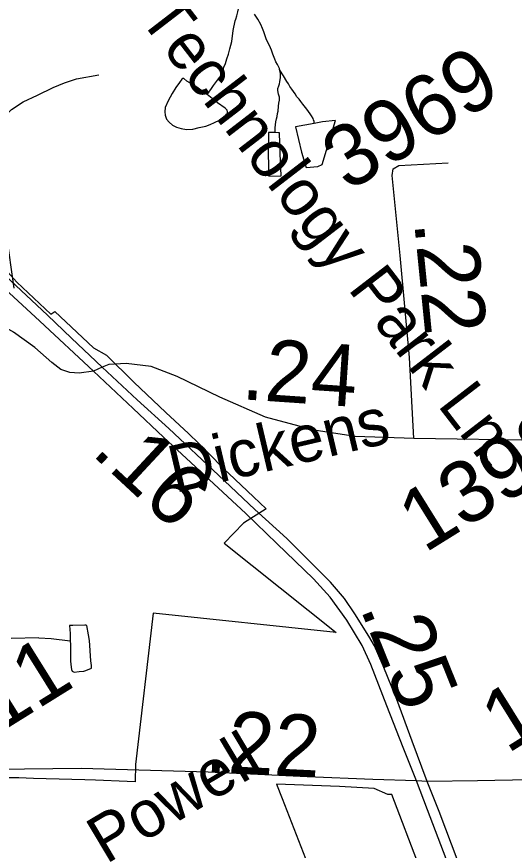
# Model space of a CAD drawing. Extents: x 2001466 to 31450019, y -30647475 to 847247.
# Drawn here: x 2055675 to 2057685, y 677008 to 680380 of the extents above; entities that cross this region are included whole.
import ezdxf

# ---------------------------------------------------------------- set-up
doc = ezdxf.new("R2010")
doc.units = 0
for name, color, linetype in [('Exist Boundary Political City Limit New', 7, 'Continuous'), ('Exist Hydrographic Misc Water Feature', 7, 'Continuous'), ('Exist Road Non-System Type 51', 7, 'Continuous'), ('Exist Road Primary NC Divided Attributed', 7, 'Continuous'), ('Exist Road Primary NC Service Mileage Hundredths English Label', 7, 'Continuous'), ('Exist Road Secondary Mileage Hundredths English Label', 7, 'Continuous'), ('Exist Road Secondary Type 51 Attributed', 7, 'Continuous'), ('Exist Road Secondary Type 51 Label', 7, 'Continuous'), ('Exist Road Secondary Type 51 Number Label', 7, 'Continuous'), ('Map Preparation Boundary City Limit Buffer Line', 7, 'Continuous')]:
    doc.layers.add(name, color=color, linetype=linetype)

msp = doc.modelspace()

# ---------------------------------------------------------------- linework, layer by layer
at = {"layer": 'Exist Boundary Political City Limit New'}
for points in [[(2055334.8, 679684.5), (2055675.1, 679305.7), (2055744.2, 679241.5), (2055813.4, 679177.4), (2055829.2, 679187.9), (2055985.2, 679041.2), (2056037.6, 679010.5), (2056148.4, 678901.4), (2056278.2, 678779.2), (2056369.2, 678693.6), (2056411.2, 678654.1), (2056447.2, 678617.4), (2056514.6, 678548.5), (2056531.6, 678532.4), (2056631.8, 678438.2), (2056682.9, 678390.1), (2056590.8, 678331.6), (2056513.5, 678250.1), (2056965.5, 677888.9), (2056226.5, 677967.8), (2056155.2, 677355.1), (2056154, 677285.6), (2056122, 677286.8), (2055994.1, 677292.7), (2055950.4, 677293.9), (2055898.4, 677295.2), (2055846.4, 677296.6), (2055794.4, 677298.1), (2055742.4, 677299.4), (2055684.4, 677301), (2055632.4, 677301.4)], [(2057638.2, 676058.7), (2057190.8, 677233.8), (2057174.4, 677234.3), (2057119.4, 677259), (2056979.1, 677266.8), (2056725.1, 677276.4), (2056748.1, 677217.6), (2056766.9, 677169.1), (2056785.8, 677120.7), (2056804.6, 677072.2), (2056823.5, 677023.7), (2056842.2, 676975.2)]]:
    msp.add_lwpolyline(points, dxfattribs=at)
at = {"layer": 'Exist Hydrographic Misc Water Feature'}
for points in [[(2056557.8, 680363.8), (2056560.2, 680370), (2056563.7, 680384), (2056568.2, 680400), (2056573.8, 680423.9), (2056580.1, 680463.9), (2056583.6, 680506)], [(2056736.4, 680170.5), (2056728.4, 680186.3), (2056722.4, 680198.2), (2056718.1, 680208.6), (2056709.9, 680228.5), (2056704.2, 680244.3), (2056696, 680264.2), (2056683.9, 680286.3), (2056674, 680318.3), (2056668.1, 680332.1), (2056661.9, 680348.1), (2056649.8, 680370.2), (2056635.7, 680390.2)], [(2056444.4, 680065.9), (2056462.4, 680089.9), (2056470.4, 680102.1), (2056486.4, 680124), (2056494.4, 680133.8), (2056502.4, 680143.9), (2056506.5, 680155.9), (2056512, 680176.1), (2056518.2, 680190.2), (2056524.6, 680209.9), (2056530.1, 680228.1), (2056536.2, 680249.9), (2056544.2, 680279.9), (2056550, 680324.1), (2056557.8, 680363.8)], [(2056718.9, 679912.4), (2056718.7, 679926.2), (2056718.9, 679930.2), (2056720.6, 679942.5), (2056722.4, 679954.4), (2056724.5, 679966.7), (2056726.7, 679976.5), (2056728.6, 679988.3), (2056730.8, 679998.6), (2056732.5, 680018.6), (2056734.3, 680030.5), (2056736.8, 680042.3), (2056736.6, 680054.5), (2056732.3, 680066.5), (2056730.2, 680082.2), (2056730.2, 680090.3), (2056734.5, 680100.2), (2056736.4, 680108.4), (2056738.4, 680116.2), (2056740.3, 680134.2), (2056740.3, 680142.3), (2056740.3, 680150.4), (2056737.2, 680166.3), (2056736.4, 680170.5)], [(2056876.6, 679948.5), (2056876.8, 679956.6), (2056874.4, 679962.6), (2056872.7, 679968.5), (2056866.4, 679978.8), (2056860.4, 679986.6), (2056854.5, 679996.8), (2056846.5, 680006.6), (2056830.5, 680026.4), (2056822.5, 680036.6), (2056816.5, 680046.4), (2056806.3, 680056.5), (2056800.1, 680068.4), (2056786.2, 680086.7), (2056778.4, 680098.4), (2056772.5, 680108.2), (2056766.5, 680118.5), (2056752.4, 680140.5), (2056748.1, 680148.4), (2056737.2, 680166.3), (2056736.4, 680170.5)], [(2056444.4, 680065.9), (2056434.3, 680071.9), (2056408.3, 680091.7), (2056386.3, 680105.5), (2056362.4, 680119.7), (2056350.5, 680129.6), (2056346.4, 680129.9), (2056342.5, 680127.6), (2056332.6, 680113.7), (2056318.5, 680093.5), (2056302.7, 680069.5), (2056286.7, 680039.5), (2056274.6, 680013.4), (2056273, 679995.4), (2056274.4, 679981.8), (2056280.7, 679965.8), (2056291, 679953.7), (2056304.7, 679941.5), (2056320.7, 679933.7), (2056339, 679927.8), (2056360.7, 679923.6), (2056386.6, 679925.8), (2056412.8, 679932), (2056438.8, 679937.8), (2056456.9, 679944), (2056474.7, 679951.8), (2056494.8, 679962.1), (2056506.7, 679970.1), (2056517, 679977.9), (2056520.5, 679984.2), (2056526.6, 679990.2), (2056526.6, 679995.8), (2056524.8, 680002.2), (2056516.8, 680009.9), (2056486.8, 680031.9), (2056464.3, 680049.9), (2056444.4, 680065.9)], [(2056876.6, 679948.5), (2056800.8, 679934.4), (2056825, 679832.5), (2056844.8, 679770.7), (2056891, 679774.7), (2056909, 679782.5), (2056939, 679880.6), (2056963, 679960.9), (2056910.5, 679954.7), (2056876.6, 679948.5)], [(2056718.9, 679912.4), (2056692.9, 679912.2), (2056690.6, 679824.6), (2056693.1, 679734.5), (2056743.1, 679736.3), (2056739, 679826.6), (2056736.8, 679910.4), (2056733.1, 679910.2), (2056718.9, 679912.4)], [(2055890.5, 677855.4), (2055892.6, 677841.3), (2055893, 677813.2), (2055892.6, 677773.2), (2055895, 677749.3), (2055896.7, 677739.3), (2055898.7, 677733.3), (2055906.9, 677729.2), (2055926.8, 677731.4), (2055946.7, 677733.3), (2055954.7, 677735.3), (2055976.9, 677745.4), (2055976.7, 677751.5), (2055976.9, 677755.5), (2055974.6, 677775.3), (2055968.7, 677857.3), (2055964.8, 677879.4), (2055958.4, 677917.3), (2055954.5, 677919.5), (2055950.6, 677919.3), (2055902.2, 677917.3), (2055894.6, 677917.3), (2055888.7, 677917.4), (2055890.5, 677885.4), (2055890.5, 677855.4)], [(2055764.6, 677867.2), (2055652.5, 677864.7)], [(2055764.6, 677867.2), (2055814.5, 677865.3), (2055890.5, 677855.4)]]:
    msp.add_lwpolyline(points, dxfattribs=at)
at = {"layer": 'Exist Road Non-System Type 51'}
msp.add_lwpolyline([(2055665.3, 679282.4), (2055633.7, 679501), (2055610.5, 679635.5), (2055593.2, 679769.9), (2055583, 679858.1), (2055583.7, 679892), (2055592.3, 679921.9), (2055604.8, 679947.6), (2055623.3, 679973.2), (2055654, 680004.6), (2055700.6, 680035.7), (2055759.1, 680062.5), (2055821.8, 680093.2), (2055868.2, 680112.3), (2055916.5, 680129.3), (2056006.8, 680145.5)], dxfattribs=at)
at = {"layer": 'Exist Road Primary NC Divided Attributed'}
for points in [[(2056020.8, 678962.5), (2055896.4, 679079.8), (2055799.9, 679172.3), (2055628.1, 679332.9), (2055443.7, 679506), (2055334.4, 679613.1), (2055254.7, 679699.6), (2055132.9, 679831.7), (2055072.6, 679914.9), (2054848.3, 680253.1), (2054654.8, 680559.5), (2054498.9, 680805.5), (2054272.4, 681156.2), (2054098.2, 681428.4), (2053955.9, 681676.7), (2053804.5, 681939.8), (2053686.2, 682141.3), (2053598.5, 682278), (2053523.3, 682392.8), (2053431.2, 682521.7), (2053271.8, 682729), (2053104.7, 682943.1), (2052901.5, 683195.5), (2052762.7, 683375.1)], [(2055986, 678946.8), (2055769.2, 679148.4), (2055590.5, 679312.4), (2055398.1, 679488.9), (2055292.3, 679586.9), (2055185.3, 679690.5), (2055099.9, 679787.3), (2055024.8, 679886.4), (2054808.5, 680214.4), (2054693.5, 680392.1), (2054449.9, 680770.2), (2054225.7, 681125.5), (2054053.8, 681398.8), (2053904.7, 681658.5), (2053785.2, 681868), (2053632.7, 682122), (2053545, 682262.1), (2053469.1, 682372.7), (2053370.9, 682508.1), (2053220.6, 682706.2), (2053050.6, 682923.1), (2052847.4, 683175.5), (2052731.9, 683324.9)], [(2057289.7, 677288.9), (2057235.9, 677423.6), (2057170.2, 677592.7), (2057106.2, 677759.6), (2057070.2, 677837.3), (2057008.5, 677939.1), (2056941.1, 678031.7), (2056873.7, 678107.1), (2056726.4, 678248.8), (2056600.9, 678370.1), (2056452.1, 678508.5), (2056268.5, 678678.9), (2056145, 678795.1), (2055986, 678946.8)], [(2057333.6, 677286.4), (2057272.4, 677449.9), (2057210.2, 677617.9), (2057155.3, 677753.9), (2057121.1, 677835.1), (2057097.7, 677873.9), (2057041.7, 677965.4), (2056999.4, 678027.1), (2056942.3, 678093.4), (2056766.4, 678269.4), (2056637.3, 678387.1), (2056489.9, 678525.4), (2056289.2, 678714.5), (2056161.3, 678830), (2056020.8, 678962.5)], [(2058158.8, 675105.7), (2058112.9, 675217.9), (2058086.4, 675289.6), (2058014.4, 675493.1), (2057959.6, 675641.7), (2057874.5, 675847.4), (2057790.5, 676036), (2057698, 676232.6), (2057599.5, 676480.8), (2057464.4, 676832.6), (2057334.1, 677171.6), (2057289.7, 677288.9)], [(2058183.1, 675136.2), (2058156.1, 675207.5), (2058119.5, 675317.1), (2058063.5, 675486.2), (2057993.9, 675658.8), (2057916.7, 675848.5), (2057820.2, 676060), (2057731.1, 676253.2), (2057643.4, 676478.3), (2057508.3, 676830.1), (2057381.5, 677165.3), (2057333.6, 677286.4)]]:
    msp.add_lwpolyline(points, dxfattribs=at)
at = {"layer": 'Exist Road Secondary Type 51 Attributed'}
for points in [[(2057279.8, 678673.6), (2057262.4, 679002.1), (2057223.7, 679413.8), (2057191.4, 679737.9), (2057196.1, 679764.7), (2057219, 679778.2), (2057418.6, 679789.2)], [(2055986, 678946.8), (2055928, 678937.7), (2055890.4, 678941.1), (2055854, 678953.7), (2055817.6, 678981), (2055748.1, 679042.5), (2055661.6, 679104), (2055448.8, 679225.9), (2055121.9, 679399.6), (2054897, 679528.1), (2054709.4, 679619.1), (2054587.7, 679670.4), (2054499.7, 679701.2)], [(2057279.8, 678673.6), (2057042.3, 678681.5), (2056877.4, 678707.2), (2056680.1, 678760.9), (2056495.5, 678841.4), (2056322.7, 678924.7), (2056217.8, 678965.7), (2056117.6, 678977.6), (2056047.4, 678973.6), (2056020.8, 678962.5)], [(2056020.8, 678962.5), (2055986, 678946.8)], [(2059656.9, 678641.6), (2059346.8, 678654.3), (2059015.5, 678657.4), (2058708.6, 678656.3), (2058269.9, 678661.8), (2057803.6, 678666.1), (2057279.8, 678673.6)], [(2057289.7, 677288.9), (2057114.3, 677295.4), (2056848.8, 677306), (2056448.2, 677325), (2055935.2, 677339.8), (2055707.2, 677336.6), (2055300.3, 677333.5), (2054810.5, 677348.2), (2054455.8, 677365.1), (2054180.3, 677377.8), (2054052.6, 677379.9), (2053999.8, 677365.1), (2053949.1, 677327.1), (2053911.1, 677280.6), (2053890.5, 677223.6), (2053806.1, 676839.1), (2053720.6, 676471.5), (2053642.5, 676112.4), (2053595.5, 675934.9)], [(2057333.6, 677286.4), (2057289.7, 677288.9)], [(2059220, 677278.1), (2059075.4, 677279.4), (2058751.2, 677285.3), (2058346.4, 677295.9), (2057959, 677297.1), (2057536.3, 677289.9), (2057333.6, 677286.4)]]:
    msp.add_lwpolyline(points, dxfattribs=at)
at = {"layer": 'Map Preparation Boundary City Limit Buffer Line'}
for points in [[(2055334.8, 679684.5), (2055675.1, 679305.7), (2055744.2, 679241.5), (2055813.4, 679177.4), (2055829.2, 679187.9), (2055985.2, 679041.2), (2056037.6, 679010.5), (2056148.4, 678901.4), (2056278.2, 678779.2), (2056369.2, 678693.6), (2056411.2, 678654.1), (2056447.2, 678617.4), (2056514.6, 678548.5), (2056531.6, 678532.4), (2056631.8, 678438.2), (2056682.9, 678390.1), (2056590.8, 678331.6), (2056513.5, 678250.1), (2056965.5, 677888.9), (2056226.5, 677967.8), (2056155.2, 677355.1), (2056154, 677285.6), (2056122, 677286.8), (2055994.1, 677292.7), (2055950.4, 677293.9), (2055898.4, 677295.2), (2055846.4, 677296.6), (2055794.4, 677298.1), (2055742.4, 677299.4), (2055684.4, 677301), (2055632.4, 677301.4)], [(2057638.2, 676058.7), (2057190.8, 677233.8), (2057174.4, 677234.3), (2057119.4, 677259), (2056979.1, 677266.8), (2056725.1, 677276.4), (2056748.1, 677217.6), (2056766.9, 677169.1), (2056785.8, 677120.7), (2056804.6, 677072.2), (2056823.5, 677023.7), (2056842.2, 676975.2)]]:
    msp.add_lwpolyline(points, dxfattribs=at)

# ---------------------------------------------------------------- texts
at = {"layer": 'Exist Road Primary NC Service Mileage Hundredths English Label'}
for s, rotation, p in [('.16', 317.1275, (2055972.2, 678612.8)), ('.25', 291.9567, (2057061, 677988))]:
    msp.add_text(s, height=250, rotation=rotation, dxfattribs=at).set_placement(p)
at = {"layer": 'Exist Road Secondary Mileage Hundredths English Label'}
for s, rotation, p in [('.22', 275.6955, (2057280.5, 679548.2)), ('.24', 356.1113, (2056579.8, 678833)), ('.22', 357.2825, (2056432.5, 677325.8))]:
    msp.add_text(s, height=250, rotation=rotation, dxfattribs=at).set_placement(p)
at = {"layer": 'Exist Road Secondary Type 51 Label'}
for s, rotation, p in [('Technology Park Ln.', 307.6135, (2056165, 680375.8)), ('Dickens', 13.2279, (2056313.9, 678453)), ('Powell', 30.792, (2056035.9, 676950.6))]:
    msp.add_text(s, height=190, rotation=rotation, dxfattribs=at).set_placement(p)
at = {"layer": 'Exist Road Secondary Type 51 Number Label'}
for s, p in [('3969', (2057014, 679669.6)), ('1398', (2057322.7, 678208.3)), ('1111', (2057656.4, 677396.8)), ('1111', (2055284.5, 677281.9))]:
    msp.add_text(s, height=250, rotation=31.918, dxfattribs=at).set_placement(p)

doc.saveas('drawing.dxf')
